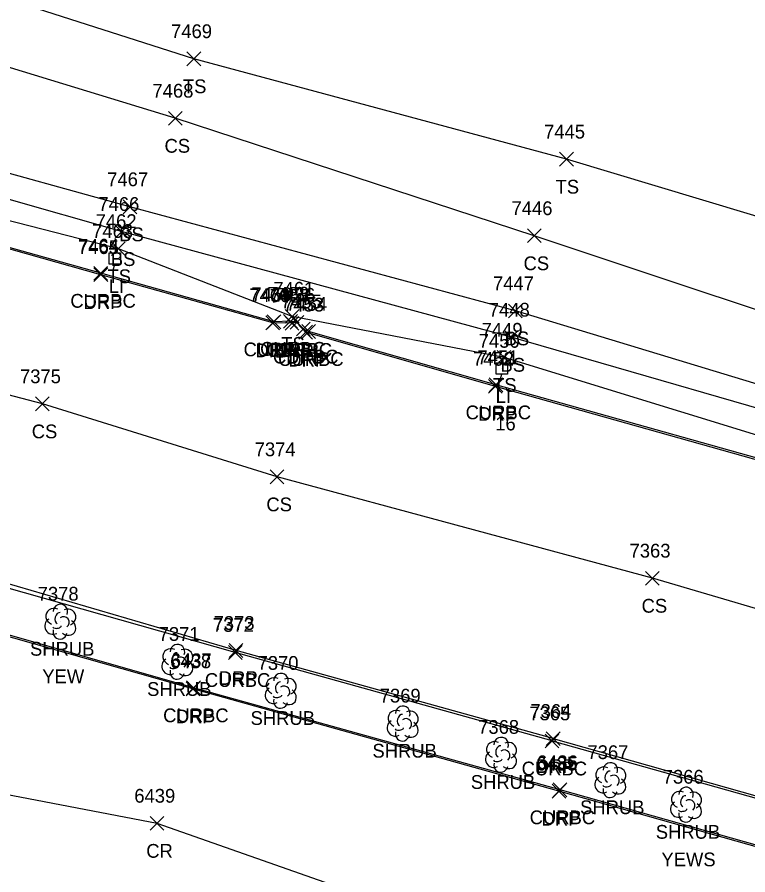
# Model space of a CAD drawing. Extents: x 1505656 to 1508446, y 700805 to 703031.
# Drawn here: x 1507815.6 to 1507921.8, y 701354.9 to 701479.5 of the extents above; entities that cross this region are included whole.
import ezdxf

# ---------------------------------------------------------------- set-up
doc = ezdxf.new("R2010")
doc.units = 0
for name, color, linetype in [('L_A', 7, 'Continuous'), ('L_C', 7, 'Continuous'), ('L_I', 7, 'Continuous'), ('L_TIC', 7, 'Continuous'), ('LELB', 7, 'Continuous'), ('LSH', 7, 'Continuous'), ('P_A', 7, 'Continuous'), ('P_I', 7, 'Continuous'), ('P_TIC', 7, 'Continuous'), ('PRC', 7, 'Continuous'), ('R_A', 7, 'Continuous'), ('R_I', 7, 'Continuous'), ('R_TIC', 7, 'Continuous'), ('RC', 7, 'Continuous'), ('RDP', 7, 'Continuous'), ('U_A', 7, 'Continuous'), ('U_C', 7, 'Continuous'), ('U_I', 7, 'Continuous'), ('ULP', 7, 'Continuous')]:
    doc.layers.add(name, color=color, linetype=linetype)

msp = doc.modelspace()

# ---------------------------------------------------------------- linework, layer by layer
at = {"layer": 'L_TIC'}
for points in [[(1507840.28, 701472.44), (1507842.28, 701474.44)], [(1507842.28, 701472.44), (1507840.28, 701474.44)], [(1507837.58, 701463.8), (1507839.58, 701465.8)], [(1507839.58, 701463.8), (1507837.58, 701465.8)], [(1507894.43, 701457.86), (1507896.43, 701459.86)], [(1507896.43, 701457.86), (1507894.43, 701459.86)], [(1507831, 701450.94), (1507833, 701452.94)], [(1507833, 701450.94), (1507831, 701452.94)], [(1507829.78, 701447.35), (1507831.78, 701449.35)], [(1507831.78, 701447.35), (1507829.78, 701449.35)], [(1507889.75, 701446.74), (1507891.75, 701448.74)], [(1507891.75, 701446.74), (1507889.75, 701448.74)], [(1507829.32, 701444.86), (1507831.32, 701446.86)], [(1507831.32, 701444.86), (1507829.32, 701446.86)], [(1507854.57, 701435.04), (1507856.57, 701437.04)], [(1507856.57, 701435.04), (1507854.57, 701437.04)], [(1507887, 701435.83), (1507889, 701437.83)], [(1507889, 701435.83), (1507887, 701437.83)], [(1507886.4, 701432), (1507888.4, 701434)], [(1507888.4, 701432), (1507886.4, 701434)], [(1507885.35, 701429.08), (1507887.35, 701431.08)], [(1507887.35, 701429.08), (1507885.35, 701431.08)], [(1507818.28, 701422.33), (1507820.28, 701424.33)], [(1507820.28, 701422.33), (1507818.28, 701424.33)], [(1507852.38, 701411.73), (1507854.38, 701413.73)], [(1507854.38, 701411.73), (1507852.38, 701413.73)], [(1507852.38, 701411.73), (1507854.38, 701413.73)], [(1507854.38, 701411.73), (1507852.38, 701413.73)], [(1507906.9, 701397.01), (1507908.9, 701399.01)], [(1507908.9, 701397.01), (1507906.9, 701399.01)]]:
    msp.add_lwpolyline(points, dxfattribs=at)
at = {"layer": 'LELB'}
for points in [[(1508002.64, 701414.99), (1507979.81, 701421.48), (1507944.12, 701429.96), (1507890.75, 701447.74), (1507838.58, 701464.8), (1507785.46, 701481.02), (1507746.69, 701489.76), (1507701.55, 701503.96), (1507692.53, 701505.99), (1507687.4, 701507.46), (1507675.9, 701505.41), (1507637.25, 701514.14), (1507591.55, 701528.66), (1507550.69, 701540.13), (1507511.03, 701552.01), (1507480.52, 701561.6), (1507443.25, 701571.18), (1507410.03, 701581.07), (1507381.3, 701588.8), (1507363.75, 701593.74)], [(1507961.59, 701339.24), (1507966.85, 701350.7), (1507978.17, 701377.39), (1507984.09, 701389.47), (1507985.9, 701400), (1507982.93, 701404.51), (1507975.58, 701408.41), (1507939.36, 701418.02), (1507887.4, 701433), (1507830.78, 701448.35), (1507779.7, 701462.88), (1507741.84, 701473.25), (1507681.45, 701490.36), (1507635.32, 701503.45), (1507588.25, 701517.58), (1507549.89, 701527.96), (1507509.02, 701539.67), (1507500.81, 701537.99)], [(1507957.97, 701341.22), (1507963.56, 701352.62), (1507975.47, 701378.26), (1507978.77, 701386.48), (1507982.5, 701396.8), (1507977.99, 701401.91), (1507971.66, 701405.43), (1507937.72, 701414.26), (1507886.35, 701430.08), (1507855.57, 701436.04), (1507830.32, 701445.86), (1507778.56, 701459.11), (1507741.37, 701469.57), (1507681.13, 701486.21), (1507634.99, 701499.3), (1507587.2, 701513.15), (1507549.3, 701524.06), (1507506.58, 701535.31)], [(1508154.35, 701426.77), (1508127.36, 701424.8), (1508117.18, 701422.55), (1508087.33, 701416.79), (1508064.83, 701410.79), (1508066.66, 701419.74), (1508059.3, 701421.35), (1508054.24, 701408.37), (1508038.64, 701402.52), (1508017.45, 701393.31), (1507999.23, 701386.55), (1508004.56, 701399.96), (1508002.66, 701415), (1508002.64, 701414.99), (1507982.45, 701429.7), (1507948.4, 701442.92), (1507895.43, 701458.86), (1507841.28, 701473.44), (1507789.73, 701489.92), (1507749.11, 701498.17), (1507698.99, 701517.09)], [(1507853.38, 701412.73), (1507819.28, 701423.33), (1507764.32, 701437.71), (1507722.67, 701450.24), (1507697.16, 701456.93), (1507661.21, 701467.57), (1507620.51, 701479.08), (1507591.5, 701487.27), (1507565.65, 701494.4)], [(1508154.4, 701419.52), (1508117.91, 701418.09), (1508089.24, 701413.76), (1508080.06, 701410.17), (1508061.42, 701406.62), (1508063.71, 701416.27), (1508061.94, 701416.78), (1508055.79, 701407.35), (1508040.19, 701400.53), (1508018.4, 701391.4), (1508000.84, 701382.32), (1507989.42, 701382.89), (1507991.8, 701393.99), (1507993.42, 701406.89), (1507988.68, 701409.34), (1507981.01, 701410.1), (1507940.5, 701420.91), (1507888, 701436.83), (1507832, 701451.94), (1507780.89, 701466.06), (1507743.18, 701476.74), (1507690.02, 701491.91)], [(1507966.32, 701381.28), (1507933.25, 701390.55), (1507907.9, 701398.01), (1507853.38, 701412.73)]]:
    msp.add_lwpolyline(points, dxfattribs=at)
at = {"layer": 'LSH'}
for p, q in [((1507821.85, 701391.76), (1507821.85, 701391.76)), ((1507821.85, 701391.76), (1507821.85, 701391.76)), ((1507838.86, 701385.92), (1507838.86, 701385.92)), ((1507838.86, 701385.92), (1507838.86, 701385.92)), ((1507853.89, 701381.71), (1507853.89, 701381.71)), ((1507853.89, 701381.71), (1507853.89, 701381.71)), ((1507871.6, 701376.96), (1507871.6, 701376.96)), ((1507871.6, 701376.96), (1507871.6, 701376.96)), ((1507885.89, 701372.42), (1507885.89, 701372.42)), ((1507885.89, 701372.42), (1507885.89, 701372.42)), ((1507901.77, 701368.75), (1507901.77, 701368.75)), ((1507901.77, 701368.75), (1507901.77, 701368.75)), ((1507912.77, 701365.18), (1507912.77, 701365.18)), ((1507912.77, 701365.18), (1507912.77, 701365.18))]:
    msp.add_line(p, q, dxfattribs=at)
for centre in [(1507821.9, 701393.2), (1507838.91, 701387.36), (1507853.93, 701383.14), (1507871.65, 701378.4), (1507885.94, 701373.86), (1507901.82, 701370.18), (1507912.81, 701366.62)]:
    msp.add_arc(centre, 1.05, 335.5272, 180.9563, dxfattribs=at)
for centre, major_axis, ratio, start_param, end_param in [((1507821.06, 701392.43), (1.21, -0.51), 0.895232, 1.570796, 4.712389), ((1507822.9, 701392.35), (-1.14, -0.48), 0.949671, 1.570796, 4.712389), ((1507820.77, 701391.05), (0.58, -1.04), 0.959034, 3.141593, 6.283185), ((1507821.65, 701392.22), (-0.208, -0.792), 0.645439, 3.141593, 6.283185), ((1507822.35, 701391.6), (-0.5, 0.667), 0.989748, 3.141593, 6.283185), ((1507821.4, 701391.01), (-0.625, -0.083), 0.423636, 0, 3.141593), ((1507822.85, 701390.93), (-1.09, 0.79), 0.841452, 1.570796, 4.712389), ((1507821.85, 701390.26), (0.26, 1.06), 0.942809, 1.570796, 4.712389), ((1507838.07, 701386.59), (1.21, -0.51), 0.895232, 1.570796, 4.712389), ((1507838.66, 701386.38), (-0.208, -0.792), 0.645439, 3.141593, 6.283185), ((1507839.91, 701386.51), (-1.14, -0.48), 0.949671, 1.570796, 4.712389), ((1507837.78, 701385.21), (0.58, -1.04), 0.959034, 3.141593, 6.283185), ((1507839.36, 701385.75), (-0.5, 0.667), 0.989748, 3.141593, 6.283185), ((1507839.86, 701385.09), (-1.09, 0.79), 0.841452, 1.570796, 4.712389), ((1507838.86, 701384.42), (0.26, 1.06), 0.942809, 1.570796, 4.712389), ((1507838.41, 701385.17), (-0.625, -0.083), 0.423636, 0, 3.141593), ((1507853.09, 701382.37), (1.21, -0.51), 0.895232, 1.570796, 4.712389), ((1507854.93, 701382.29), (-1.14, -0.48), 0.949671, 1.570796, 4.712389), ((1507853.68, 701382.16), (-0.208, -0.792), 0.645439, 3.141593, 6.283185), ((1507854.39, 701381.54), (-0.5, 0.667), 0.989748, 3.141593, 6.283185), ((1507852.8, 701381), (0.58, -1.04), 0.959034, 3.141593, 6.283185), ((1507853.43, 701380.96), (-0.625, -0.083), 0.423636, 0, 3.141593), ((1507854.89, 701380.87), (-1.09, 0.79), 0.841452, 1.570796, 4.712389), ((1507853.89, 701380.21), (0.26, 1.06), 0.942809, 1.570796, 4.712389), ((1507870.81, 701377.63), (1.21, -0.51), 0.895232, 1.570796, 4.712389), ((1507872.64, 701377.55), (-1.14, -0.48), 0.949671, 1.570796, 4.712389), ((1507870.52, 701376.25), (0.58, -1.04), 0.959034, 3.141593, 6.283185), ((1507871.39, 701377.42), (-0.208, -0.792), 0.645439, 3.141593, 6.283185), ((1507872.1, 701376.8), (-0.5, 0.667), 0.989748, 3.141593, 6.283185), ((1507871.14, 701376.21), (-0.625, -0.083), 0.423636, 0, 3.141593), ((1507872.6, 701376.13), (-1.09, 0.79), 0.841452, 1.570796, 4.712389), ((1507871.6, 701375.46), (0.26, 1.06), 0.942809, 1.570796, 4.712389), ((1507885.1, 701373.09), (1.21, -0.51), 0.895232, 1.570796, 4.712389), ((1507885.69, 701372.88), (-0.208, -0.792), 0.645439, 3.141593, 6.283185), ((1507886.94, 701373), (-1.14, -0.48), 0.949671, 1.570796, 4.712389), ((1507884.81, 701371.71), (0.58, -1.04), 0.959034, 3.141593, 6.283185), ((1507886.39, 701372.25), (-0.5, 0.667), 0.989748, 3.141593, 6.283185), ((1507886.9, 701371.59), (-1.09, 0.79), 0.841452, 1.570796, 4.712389), ((1507885.9, 701370.92), (0.26, 1.06), 0.942809, 1.570796, 4.712389), ((1507885.44, 701371.67), (-0.625, -0.083), 0.423636, 0, 3.141593), ((1507900.98, 701369.41), (1.21, -0.51), 0.895232, 1.570796, 4.712389), ((1507901.57, 701369.21), (-0.208, -0.792), 0.645439, 3.141593, 6.283185), ((1507902.82, 701369.33), (-1.14, -0.48), 0.949671, 1.570796, 4.712389), ((1507900.69, 701368.04), (0.58, -1.04), 0.959034, 3.141593, 6.283185), ((1507902.27, 701368.58), (-0.5, 0.667), 0.989748, 3.141593, 6.283185), ((1507902.77, 701367.91), (-1.09, 0.79), 0.841452, 1.570796, 4.712389), ((1507901.77, 701367.25), (0.26, 1.06), 0.942809, 1.570796, 4.712389), ((1507901.32, 701368), (-0.625, -0.083), 0.423636, 0, 3.141593), ((1507911.98, 701365.85), (1.21, -0.51), 0.895232, 1.570796, 4.712389), ((1507912.56, 701365.64), (-0.208, -0.792), 0.645439, 3.141593, 6.283185), ((1507913.27, 701365.02), (-0.5, 0.667), 0.989748, 3.141593, 6.283185), ((1507913.81, 701365.77), (-1.14, -0.48), 0.949671, 1.570796, 4.712389), ((1507911.68, 701364.47), (0.58, -1.04), 0.959034, 3.141593, 6.283185), ((1507913.77, 701364.35), (-1.09, 0.79), 0.841452, 1.570796, 4.712389), ((1507912.77, 701363.68), (0.26, 1.06), 0.942809, 1.570796, 4.712389), ((1507912.31, 701364.43), (-0.625, -0.083), 0.423636, 0, 3.141593)]:
    msp.add_ellipse(centre, major_axis=major_axis, ratio=ratio, start_param=start_param, end_param=end_param, dxfattribs=at)
at = {"layer": 'P_TIC'}
for points in [[(1507834.94, 701361.42), (1507836.94, 701363.42)], [(1507836.94, 701361.42), (1507834.94, 701363.42)]]:
    msp.add_lwpolyline(points, dxfattribs=at)
at = {"layer": 'PRC'}
msp.add_lwpolyline([(1507935.96, 701330), (1507909.44, 701338.11), (1507883.8, 701345.59), (1507835.94, 701362.42), (1507798.5, 701369.56), (1507763.4, 701379.37), (1507717.42, 701392.35), (1507683.35, 701403.95), (1507646.43, 701419.53)], dxfattribs=at)
at = {"layer": 'R_TIC'}
for points in [[(1507826.75, 701441.29), (1507828.75, 701443.29)], [(1507828.75, 701441.29), (1507826.75, 701443.29)], [(1507826.76, 701441.09), (1507828.76, 701443.09)], [(1507828.76, 701441.09), (1507826.76, 701443.09)], [(1507851.74, 701434.1), (1507853.74, 701436.1)], [(1507853.74, 701434.1), (1507851.74, 701436.1)], [(1507851.93, 701434.24), (1507853.93, 701436.24)], [(1507853.93, 701434.24), (1507851.93, 701436.24)], [(1507854.32, 701434.32), (1507856.32, 701436.32)], [(1507856.32, 701434.32), (1507854.32, 701436.32)], [(1507854.56, 701434.03), (1507856.56, 701436.03)], [(1507856.56, 701434.03), (1507854.56, 701436.03)], [(1507855.27, 701434.16), (1507857.27, 701436.16)], [(1507857.27, 701434.16), (1507855.27, 701436.16)], [(1507855.27, 701434.16), (1507857.27, 701436.16)], [(1507857.27, 701434.16), (1507855.27, 701436.16)], [(1507856.19, 701433.19), (1507858.19, 701435.19)], [(1507858.19, 701433.19), (1507856.19, 701435.19)], [(1507856.19, 701433.19), (1507858.19, 701435.19)], [(1507858.19, 701433.19), (1507856.19, 701435.19)], [(1507856.52, 701432.74), (1507858.52, 701434.74)], [(1507858.52, 701432.74), (1507856.52, 701434.74)], [(1507856.95, 701432.84), (1507858.95, 701434.84)], [(1507858.95, 701432.84), (1507856.95, 701434.84)], [(1507884.18, 701425.09), (1507886.18, 701427.09)], [(1507886.18, 701425.09), (1507884.18, 701427.09)], [(1507884.09, 701424.87), (1507886.09, 701426.87)], [(1507886.09, 701424.87), (1507884.09, 701426.87)], [(1507846.41, 701386.51), (1507848.41, 701388.51)], [(1507848.41, 701386.51), (1507846.41, 701388.51)], [(1507846.3, 701386.23), (1507848.3, 701388.23)], [(1507848.3, 701386.23), (1507846.3, 701388.23)], [(1507840.15, 701380.95), (1507842.15, 701382.95)], [(1507842.15, 701380.95), (1507840.15, 701382.95)], [(1507840.23, 701381.1), (1507842.23, 701383.1)], [(1507842.23, 701381.1), (1507840.23, 701383.1)], [(1507892.33, 701373.38), (1507894.33, 701375.38)], [(1507894.33, 701373.38), (1507892.33, 701375.38)], [(1507892.49, 701373.73), (1507894.49, 701375.73)], [(1507894.49, 701373.73), (1507892.49, 701375.73)], [(1507893.33, 701366.09), (1507895.33, 701368.09)], [(1507895.33, 701366.09), (1507893.33, 701368.09)], [(1507893.5, 701366.29), (1507895.5, 701368.29)], [(1507895.5, 701366.29), (1507893.5, 701368.29)]]:
    msp.add_lwpolyline(points, dxfattribs=at)
at = {"layer": 'RC'}
for points in [[(1507856.27, 701435.16), (1507855.32, 701435.32), (1507852.93, 701435.24), (1507827.75, 701442.29), (1507776.82, 701456.52), (1507742.37, 701466.47), (1507741.41, 701466.67), (1507741.78, 701467.34)], [(1507936.6, 701362.24), (1507938.8, 701360.65), (1507938.95, 701357.99), (1507937.73, 701356.32), (1507934.86, 701355.92), (1507894.5, 701367.29), (1507841.23, 701382.1), (1507810.06, 701391), (1507774.18, 701401.05), (1507725.22, 701414.74), (1507696.87, 701422.96), (1507662.99, 701432.37), (1507660.95, 701433.97), (1507660.84, 701436.07), (1507662.14, 701438.31), (1507664.97, 701438.57), (1507694.73, 701430.19), (1507739.31, 701417.58)], [(1507973.12, 701402.41), (1507969.63, 701402.43), (1507936.92, 701411.58), (1507885.18, 701426.09), (1507857.95, 701433.84), (1507857.19, 701434.19)], [(1507893.33, 701374.38), (1507847.3, 701387.23), (1507805.7, 701398.98), (1507756.42, 701412.91)], [(1507893.33, 701374.38), (1507936.6, 701362.24)]]:
    msp.add_lwpolyline(points, dxfattribs=at)
at = {"layer": 'RDP'}
for points in [[(1507952.87, 701343.86), (1507957.94, 701356.41), (1507966.32, 701381.28), (1507973.12, 701402.41), (1507969.57, 701402.27), (1507936.93, 701411.26), (1507885.09, 701425.87), (1507857.52, 701433.74), (1507857.19, 701434.19), (1507856.27, 701435.16), (1507855.56, 701435.03), (1507852.74, 701435.1), (1507827.76, 701442.09), (1507776.26, 701456.61), (1507742.23, 701466.17), (1507741.41, 701466.67), (1507739.59, 701467.92), (1507738.52, 701467.86), (1507736.3, 701467.67), (1507680.44, 701483.4)], [(1507936.83, 701362.49), (1507938.86, 701360.79), (1507939.17, 701357.91), (1507937.8, 701356.07), (1507934.84, 701355.68), (1507894.33, 701367.09), (1507841.15, 701381.95), (1507809.95, 701390.76), (1507774.09, 701400.89), (1507725.26, 701414.51), (1507696.84, 701422.77), (1507662.9, 701431.93), (1507660.84, 701433.83), (1507660.73, 701436.08), (1507661.9, 701438.78), (1507665.36, 701438.92), (1507695, 701430.44), (1507739.47, 701417.91)], [(1507893.49, 701374.73), (1507847.41, 701387.51), (1507805.67, 701399.72), (1507756.63, 701413.22)], [(1507893.49, 701374.73), (1507936.83, 701362.49)]]:
    msp.add_lwpolyline(points, dxfattribs=at)
at = {"layer": 'ULP'}
for p, q in [((1507829.97, 701446.1), (1507829.8, 701445.26)), ((1507828.97, 701443.6), (1507828.97, 701445.26)), ((1507828.97, 701445.26), (1507830.64, 701445.26)), ((1507829.8, 701444.43), (1507829.8, 701444.43)), ((1507830.64, 701445.26), (1507830.64, 701443.6)), ((1507830.64, 701443.6), (1507828.97, 701443.6)), ((1507829.55, 701442.76), (1507829.8, 701443.6)), ((1507886.19, 701430.14), (1507886.03, 701429.31)), ((1507885.19, 701427.64), (1507885.19, 701429.31)), ((1507885.19, 701429.31), (1507886.86, 701429.31)), ((1507886.03, 701428.48), (1507886.03, 701428.48)), ((1507886.86, 701429.31), (1507886.86, 701427.64)), ((1507886.86, 701427.64), (1507885.19, 701427.64)), ((1507885.78, 701426.81), (1507886.03, 701427.64))]:
    msp.add_line(p, q, dxfattribs=at)

# ---------------------------------------------------------------- texts
at = {"layer": 'L_A'}
for s, p in [('TS', (1507839.69, 701468.44)), ('CS', (1507837.02, 701459.8)), ('TS', (1507893.84, 701453.86)), ('BS', (1507830.44, 701446.94)), ('BS', (1507829.22, 701443.35)), ('CS', (1507889.19, 701442.74)), ('TS', (1507828.73, 701440.86)), ('BS', (1507886.44, 701431.83)), ('TS', (1507853.98, 701431.04)), ('BS', (1507885.84, 701428)), ('TS', (1507884.76, 701425.08)), ('CS', (1507817.73, 701418.33)), ('CS', (1507851.82, 701407.73)), ('CS', (1507851.82, 701407.73)), ('CS', (1507906.34, 701393.01)), ('SHRUB', (1507817.48, 701386.76)), ('SHRUB', (1507834.49, 701380.92)), ('SHRUB', (1507849.52, 701376.71)), ('SHRUB', (1507867.23, 701371.96)), ('SHRUB', (1507881.52, 701367.42)), ('SHRUB', (1507897.4, 701363.75)), ('SHRUB', (1507908.4, 701360.18))]:
    msp.add_text(s, height=2, dxfattribs=at).set_placement(p)
at = {"layer": 'L_C'}
for s, p in [('YEW', (1507819.26, 701382.76)), ('YEWS', (1507909.22, 701356.18))]:
    msp.add_text(s, height=2, dxfattribs=at).set_placement(p)
at = {"layer": 'L_I'}
for s, p in [('7469', (1507837.97, 701476.44)), ('7468', (1507835.27, 701467.8)), ('7445', (1507892.17, 701461.86)), ('7467', (1507828.69, 701454.94)), ('7466', (1507827.41, 701451.35)), ('7446', (1507887.44, 701450.74)), ('7462', (1507827.01, 701448.86)), ('7461', (1507852.83, 701439.04)), ('7447', (1507884.74, 701439.83)), ('7448', (1507884.14, 701436)), ('7449', (1507883.09, 701433.08)), ('7375', (1507816.02, 701426.33)), ('7374', (1507850.12, 701415.73)), ('7374', (1507850.12, 701415.73)), ('7363', (1507904.59, 701401.01)), ('7378', (1507818.59, 701394.76)), ('7371', (1507836.17, 701388.92)), ('7370', (1507850.54, 701384.71)), ('7369', (1507868.29, 701379.96)), ('7368', (1507882.59, 701375.42)), ('7367', (1507898.47, 701371.75)), ('7366', (1507909.41, 701368.18))]:
    msp.add_text(s, height=2, dxfattribs=at).set_placement(p)
at = {"layer": 'P_A'}
msp.add_text('CR', height=2, dxfattribs=at).set_placement((1507834.37, 701357.42))
at = {"layer": 'P_I'}
msp.add_text('6439', height=2, dxfattribs=at).set_placement((1507832.63, 701365.42))
at = {"layer": 'R_A'}
for s, p in [('CURBC', (1507823.34, 701437.29)), ('DRP', (1507825.25, 701437.09)), ('CURBC', (1507848.51, 701430.24)), ('DRP', (1507850.22, 701430.1)), ('CURBC', (1507850.91, 701430.32)), ('CURBC', (1507851.86, 701430.16)), ('DRP', (1507853.05, 701430.03)), ('DRP', (1507853.76, 701430.16)), ('CURBC', (1507852.78, 701429.19)), ('CURBC', (1507853.53, 701428.84)), ('DRP', (1507854.68, 701429.19)), ('DRP', (1507855.01, 701428.74)), ('CURBC', (1507880.77, 701421.09)), ('DRP', (1507882.58, 701420.87)), ('CURBC', (1507842.88, 701382.23)), ('DRP', (1507844.9, 701382.51)), ('CURBC', (1507836.82, 701377.1)), ('DRP', (1507838.64, 701376.95)), ('CURBC', (1507888.91, 701369.38)), ('DRP', (1507890.98, 701369.73)), ('CURBC', (1507890.08, 701362.29)), ('DRP', (1507891.81, 701362.09))]:
    msp.add_text(s, height=2, dxfattribs=at).set_placement(p)
at = {"layer": 'R_I'}
for s, p in [('7464', (1507824.45, 701445.29)), ('7465', (1507824.45, 701445.09)), ('7460', (1507849.34, 701438.1)), ('7459', (1507849.66, 701438.24)), ('7458', (1507852.06, 701438.32)), ('7457', (1507852.3, 701438.03)), ('7456', (1507852.96, 701438.16)), ('7456', (1507852.96, 701438.16)), ('7455', (1507853.93, 701437.19)), ('7455', (1507853.93, 701437.19)), ('7453', (1507854.26, 701436.74)), ('7454', (1507854.69, 701436.84)), ('7452', (1507881.83, 701428.87)), ('7451', (1507882.49, 701429.09)), ('7372', (1507844.04, 701390.23)), ('7373', (1507844.15, 701390.51)), ('6437', (1507837.93, 701385.1)), ('6438', (1507837.84, 701384.95)), ('7364', (1507890.18, 701377.73)), ('7365', (1507890.02, 701377.38)), ('6435', (1507891.02, 701370.09)), ('6436', (1507891.13, 701370.29))]:
    msp.add_text(s, height=2, dxfattribs=at).set_placement(p)
at = {"layer": 'U_A'}
for p in [(1507828.91, 701439.43), (1507885.13, 701423.48)]:
    msp.add_text('LI', height=2, dxfattribs=at).set_placement(p)
at = {"layer": 'U_C'}
msp.add_text('16', height=2, dxfattribs=at).set_placement((1507885.07, 701419.48))
at = {"layer": 'U_I'}
for s, p in [('7463', (1507826.5, 701447.43)), ('7450', (1507882.68, 701431.48))]:
    msp.add_text(s, height=2, dxfattribs=at).set_placement(p)

doc.saveas('drawing.dxf')
